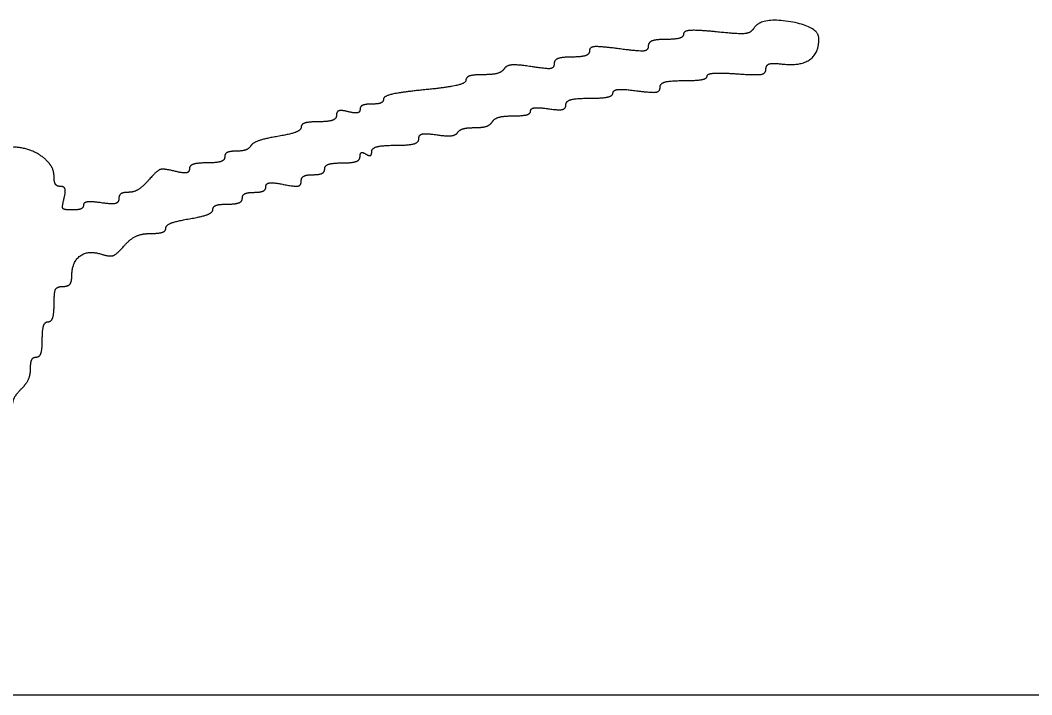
# Model space of a CAD drawing. Extents: x -7.1 to 34, y 0 to 22.
# Drawn here: x 26.7307 to 27.1433, y 10.8282 to 11.1035 of the extents above; entities that cross this region are included whole.
import ezdxf

# ---------------------------------------------------------------- set-up
doc = ezdxf.new("R2010")
doc.units = 0
doc.layers.add('SH_Data', color=7, linetype='Continuous')
doc.layers.add('SH_Text', color=7, linetype='Continuous')

msp = doc.modelspace()

# ---------------------------------------------------------------- linework, layer by layer
at = {"layer": 'SH_Data'}
msp.add_line((24.52788, 10.82824), (28.02788, 10.82824), dxfattribs=at)
at = {"layer": 'SH_Text'}
for points in [[(27.02992, 11.10023), (27.02869, 11.09824), (27.02391, 11.09777), (27.01469, 11.09872)], [(27.05646, 11.09588), (27.05646, 11.10095), (27.03276, 11.10483), (27.02992, 11.10023)], [(27.00126, 11.09788), (27.00126, 11.09666), (26.99802, 11.09565), (26.99406, 11.09565)], [(27.01469, 11.09872), (27.00704, 11.09951), (27.00126, 11.09915), (27.00126, 11.09788)], [(27.04146, 11.08561), (27.0489, 11.08476), (27.05646, 11.08993), (27.05646, 11.09588)], [(26.97486, 11.09183), (26.96716, 11.09285), (26.96286, 11.09253), (26.96286, 11.09094)], [(26.98686, 11.09295), (26.98686, 11.09108), (26.98311, 11.09073), (26.97486, 11.09183)], [(26.99406, 11.09565), (26.9901, 11.09565), (26.98686, 11.09444), (26.98686, 11.09295)], [(26.95566, 11.08845), (26.9517, 11.08845), (26.94846, 11.08724), (26.94846, 11.08575)], [(26.96286, 11.09094), (26.96286, 11.08957), (26.95962, 11.08845), (26.95566, 11.08845)], [(26.92806, 11.08366), (26.92724, 11.08234), (26.9234, 11.08125), (26.91951, 11.08125)], [(26.939, 11.08455), (26.93356, 11.08542), (26.92891, 11.08504), (26.92806, 11.08366)], [(26.94846, 11.08575), (26.94846, 11.08394), (26.94531, 11.08354), (26.939, 11.08455)], [(27.02285, 11.08162), (27.03085, 11.08107), (27.03486, 11.08172), (27.03486, 11.08358)], [(27.03486, 11.08358), (27.03486, 11.08521), (27.0376, 11.08606), (27.04146, 11.08561)], [(26.91951, 11.08125), (26.91563, 11.08125), (26.91246, 11.08024), (26.91246, 11.079)], [(27.00126, 11.07885), (27.00654, 11.07885), (27.01086, 11.07966), (27.01085, 11.08065)], [(27.01085, 11.08065), (27.01085, 11.08165), (27.01625, 11.08208), (27.02285, 11.08162)], [(26.91246, 11.079), (26.91246, 11.07776), (26.9049, 11.076), (26.89566, 11.07509)], [(26.97246, 11.07383), (26.97246, 11.07502), (26.97678, 11.07542), (26.98206, 11.07471)], [(26.98206, 11.07471), (26.98836, 11.07386), (26.99166, 11.07436), (26.99166, 11.07614)], [(26.99166, 11.07614), (26.99166, 11.07771), (26.99571, 11.07885), (27.00126, 11.07885)], [(26.87886, 11.07134), (26.87886, 11.07019), (26.8767, 11.06925), (26.87406, 11.06925)], [(26.89566, 11.07509), (26.88642, 11.07418), (26.87886, 11.07249), (26.87886, 11.07134)], [(26.95326, 11.06898), (26.95326, 11.0705), (26.9574, 11.07165), (26.96286, 11.07165)], [(26.96286, 11.07165), (26.96814, 11.07165), (26.97246, 11.07263), (26.97246, 11.07383)], [(26.86926, 11.06708), (26.86926, 11.06588), (26.8671, 11.06547), (26.86446, 11.06616)], [(26.87406, 11.06925), (26.87142, 11.06925), (26.86926, 11.06828), (26.86926, 11.06708)], [(26.93886, 11.06644), (26.93886, 11.06753), (26.9421, 11.06795), (26.94606, 11.06737)], [(26.94606, 11.06737), (26.95038, 11.06673), (26.95326, 11.06738), (26.95326, 11.06898)], [(26.85966, 11.06473), (26.85966, 11.06326), (26.85642, 11.06205), (26.85246, 11.06205)], [(26.86446, 11.06616), (26.86177, 11.06686), (26.85966, 11.06623), (26.85966, 11.06473)], [(26.92326, 11.06205), (26.92407, 11.06337), (26.92792, 11.06445), (26.9318, 11.06445)], [(26.9318, 11.06445), (26.93568, 11.06445), (26.93886, 11.06535), (26.93886, 11.06644)], [(26.84526, 11.05987), (26.84526, 11.05866), (26.84094, 11.05695), (26.83567, 11.05606)], [(26.85246, 11.06205), (26.8485, 11.06205), (26.84526, 11.06107), (26.84526, 11.05987)], [(26.9091, 11.05765), (26.90978, 11.05875), (26.91291, 11.05965), (26.91606, 11.05965)], [(26.91606, 11.05965), (26.9192, 11.05965), (26.92244, 11.06073), (26.92326, 11.06205)], [(26.83567, 11.05606), (26.8304, 11.05517), (26.82547, 11.05345), (26.82473, 11.05225)], [(26.88366, 11.05245), (26.88911, 11.05245), (26.89326, 11.05361), (26.89326, 11.05513)], [(26.89326, 11.05513), (26.89326, 11.05674), (26.89615, 11.05737), (26.90056, 11.05673)], [(26.90056, 11.05673), (26.90458, 11.05614), (26.90842, 11.05655), (26.9091, 11.05765)], [(26.74141, 11.04624), (26.73756, 11.05009), (26.72556, 11.05248), (26.72386, 11.04973)], [(26.82473, 11.05225), (26.82398, 11.05104), (26.82128, 11.05005), (26.81871, 11.05005)], [(26.87406, 11.04991), (26.87406, 11.05131), (26.87838, 11.05245), (26.88366, 11.05245)], [(26.81406, 11.04765), (26.81406, 11.04633), (26.81082, 11.04525), (26.80686, 11.04525)], [(26.81871, 11.05005), (26.81615, 11.05005), (26.81406, 11.04897), (26.81406, 11.04765)], [(26.86206, 11.04525), (26.86602, 11.04525), (26.86926, 11.0464), (26.86926, 11.0478)], [(26.86926, 11.0478), (26.86926, 11.04919), (26.87034, 11.04967), (26.87166, 11.04885)], [(26.87166, 11.04885), (26.87298, 11.04804), (26.87406, 11.04851), (26.87406, 11.04991)], [(26.74446, 11.03943), (26.74446, 11.0415), (26.74309, 11.04457), (26.74141, 11.04624)], [(26.79358, 11.04189), (26.78911, 11.04301), (26.78634, 11.04207), (26.7831, 11.03833)], [(26.79966, 11.04281), (26.79966, 11.04139), (26.7971, 11.041), (26.79358, 11.04189)], [(26.80686, 11.04525), (26.8029, 11.04525), (26.79966, 11.04415), (26.79966, 11.04281)], [(26.85006, 11.04045), (26.8527, 11.04045), (26.85486, 11.04153), (26.85486, 11.04285)], [(26.85486, 11.04285), (26.85486, 11.04417), (26.8581, 11.04525), (26.86206, 11.04525)], [(26.74714, 11.03565), (26.74566, 11.03565), (26.74446, 11.03735), (26.74446, 11.03943)], [(26.7831, 11.03833), (26.78068, 11.03554), (26.77693, 11.03325), (26.77477, 11.03325)], [(26.84526, 11.03775), (26.84526, 11.03924), (26.84742, 11.04045), (26.85006, 11.04045)], [(26.74856, 11.03085), (26.74926, 11.03354), (26.74863, 11.03565), (26.74714, 11.03565)], [(26.82606, 11.03325), (26.8287, 11.03325), (26.83086, 11.03431), (26.83086, 11.03559)], [(26.83086, 11.03559), (26.83086, 11.03691), (26.83399, 11.03731), (26.83806, 11.03649)], [(26.83806, 11.03649), (26.84264, 11.03558), (26.84526, 11.03603), (26.84526, 11.03775)], [(26.75188, 11.02605), (26.74849, 11.02605), (26.74763, 11.02729), (26.74856, 11.03085)], [(26.77086, 11.03058), (26.77086, 11.02898), (26.76798, 11.02833), (26.76366, 11.02897)], [(26.77477, 11.03325), (26.77262, 11.03325), (26.77086, 11.03205), (26.77086, 11.03058)], [(26.81526, 11.02845), (26.81856, 11.02845), (26.82126, 11.02953), (26.82126, 11.03085)], [(26.82126, 11.03085), (26.82126, 11.03217), (26.82342, 11.03325), (26.82606, 11.03325)], [(26.75646, 11.02804), (26.75646, 11.02695), (26.7544, 11.02605), (26.75188, 11.02605)], [(26.76366, 11.02897), (26.7597, 11.02955), (26.75646, 11.02913), (26.75646, 11.02804)], [(26.79966, 11.02245), (26.80494, 11.02335), (26.80926, 11.02506), (26.80926, 11.02627)], [(26.80926, 11.02627), (26.80926, 11.02747), (26.81196, 11.02845), (26.81526, 11.02845)], [(26.79006, 11.01864), (26.79006, 11.01985), (26.79438, 11.02156), (26.79966, 11.02245)], [(26.78374, 11.01645), (26.78721, 11.01645), (26.79006, 11.01744), (26.79006, 11.01864)], [(26.77308, 11.01145), (26.77547, 11.0142), (26.78026, 11.01645), (26.78374, 11.01645)], [(26.76379, 11.00801), (26.7672, 11.00693), (26.77009, 11.008), (26.77308, 11.01145)], [(26.75166, 10.99863), (26.75166, 11.00466), (26.75825, 11.00977), (26.76379, 11.00801)], [(26.74806, 10.99485), (26.75004, 10.99485), (26.75166, 10.99655), (26.75166, 10.99863)], [(26.74446, 10.98765), (26.74446, 10.99245), (26.74566, 10.99485), (26.74806, 10.99485)], [(26.74206, 10.98045), (26.74338, 10.98045), (26.74446, 10.98369), (26.74446, 10.98765)], [(26.73966, 10.97325), (26.73966, 10.97721), (26.74074, 10.98045), (26.74206, 10.98045)], [(26.73726, 10.96605), (26.73858, 10.96605), (26.73966, 10.96929), (26.73966, 10.97325)], [(26.73486, 10.96143), (26.73486, 10.96397), (26.73594, 10.96605), (26.73726, 10.96605)], [(26.73126, 10.9532), (26.73324, 10.95518), (26.73486, 10.95888), (26.73486, 10.96143)], [(26.72766, 10.94703), (26.72766, 10.94844), (26.72928, 10.95122), (26.73126, 10.9532)]]:
    msp.add_open_spline(points, degree=2, dxfattribs=at)

doc.saveas('drawing.dxf')
